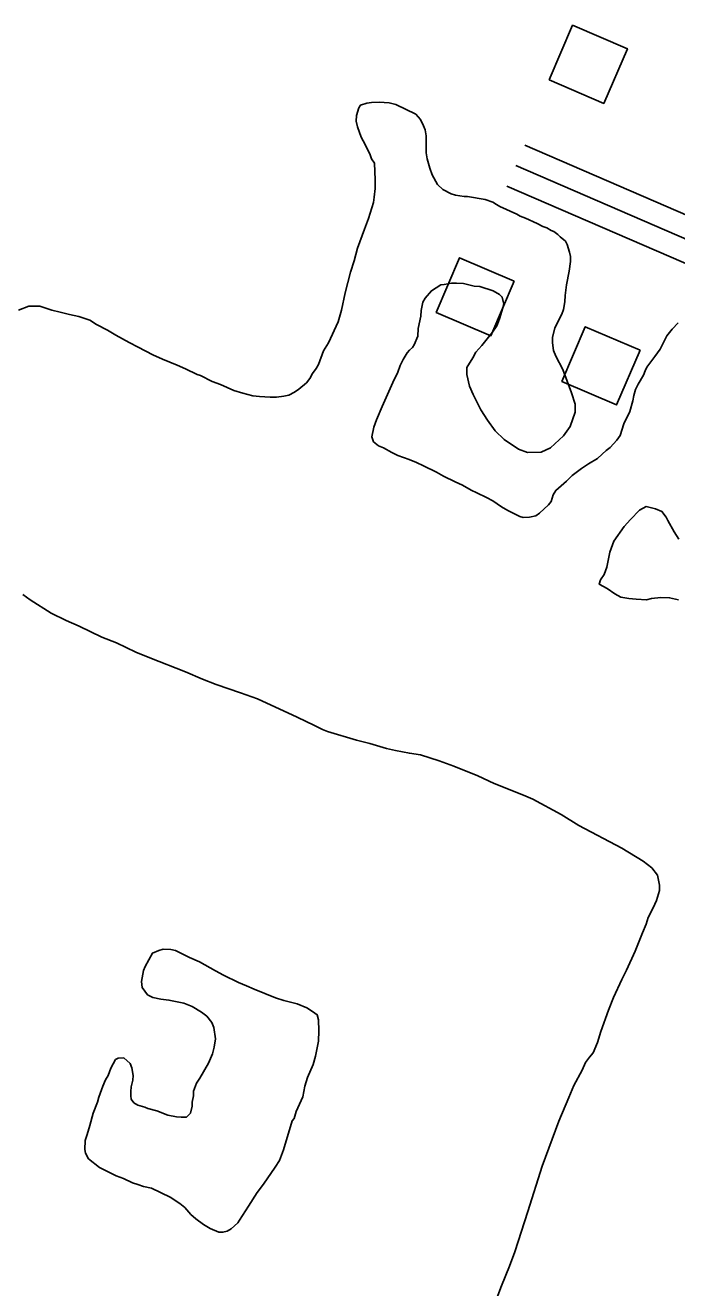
# Model space of a CAD drawing. Extents: x 3297735 to 3335592, y 670436 to 695807.
# Drawn here: x 3307536 to 3307973, y 688373 to 689221 of the extents above; entities that cross this region are included whole.
import ezdxf

# ---------------------------------------------------------------- set-up
doc = ezdxf.new("R2010")
doc.units = 0
for name, color, linetype in [('V-BLDG-OTLN', 7, 'Continuous'), ('V-ROAD-CNTR', 7, 'Continuous'), ('V-SITE-VEGE', 7, 'Continuous')]:
    doc.layers.add(name, color=color, linetype=linetype)

msp = doc.modelspace()

# ---------------------------------------------------------------- linework, layer by layer
at = {"layer": 'V-BLDG-OTLN'}
for points in [[(3307887.67, 689184.52), (3307924.42, 689168.72), (3307940.23, 689205.46), (3307903.48, 689221.27)], [(3307864.28, 689049.31), (3307827.5, 689065.03), (3307811.78, 689028.25), (3307848.56, 689012.52)], [(3307948.76, 689002.91), (3307911.97, 689018.63), (3307896.25, 688981.85), (3307933.03, 688966.13)]]:
    msp.add_lwpolyline(points, close=True, dxfattribs=at)
at = {"layer": 'V-ROAD-CNTR'}
for points in [[(3307871.23, 689140.66), (3308400.09, 688911.97), (3308473.88, 688882.62), (3308807.7, 688735.5), (3309109.69, 688596.65)], [(3307865.28, 689126.89), (3308394.34, 688898.12), (3308468.08, 688868.78), (3308801.54, 688721.82), (3309103.43, 688583.03)], [(3307859.33, 689113.13), (3308388.59, 688884.26), (3308416.59, 688873.12)]]:
    msp.add_lwpolyline(points, dxfattribs=at)
at = {"layer": 'V-SITE-VEGE'}
for points in [[(3307531.09, 689029.68), (3307538.05, 689032.52), (3307545.51, 689032.43), (3307548.16, 689031.59), (3307550.01, 689030.77), (3307553.46, 689029.66), (3307559.04, 689028.52), (3307565.41, 689026.84), (3307571.52, 689025.43), (3307578.94, 689022.94), (3307583.43, 689020.21), (3307590.84, 689016.39), (3307596.39, 689012.86), (3307605.38, 689007.95), (3307611.47, 689004.93), (3307621.25, 688999.75), (3307627.87, 688996.73), (3307637.68, 688992.88), (3307643.24, 688990.41), (3307651.18, 688986.58), (3307653.3, 688985.75), (3307661.24, 688981.92), (3307666.8, 688979.71), (3307675.81, 688975.86), (3307681.91, 688973.92), (3307688.54, 688972.24), (3307693.06, 688971.65), (3307700.25, 688971.29), (3307704.51, 688971.23), (3307709.32, 688971.97), (3307712.79, 688972.72), (3307716.54, 688974.54), (3307719.5, 688976.63), (3307724.61, 688980.83), (3307726.78, 688983.73), (3307728.69, 688987.17), (3307731.13, 688990.6), (3307732.76, 688993.24), (3307736.08, 689002.52), (3307739.35, 689007.8), (3307745.92, 689021.83), (3307748.15, 689029.8), (3307750.7, 689041.48), (3307754.08, 689055.28), (3307756.58, 689062.98), (3307758.82, 689071.47), (3307763.51, 689084.19), (3307766.27, 689091.35), (3307769.6, 689102.22), (3307770.18, 689105.68), (3307770.79, 689111.53), (3307770.87, 689117.39), (3307770.21, 689128.58), (3307768.39, 689131.54), (3307767.35, 689134.21), (3307763.98, 689141.18), (3307761.38, 689146.01), (3307758.81, 689152.97), (3307758.06, 689156.71), (3307758.11, 689160.7), (3307759.77, 689165.74), (3307760.86, 689167.59), (3307765.14, 689168.86), (3307768.34, 689169.36), (3307773.67, 689169.56), (3307776.87, 689169.25), (3307780.06, 689169.21), (3307784.57, 689168.08), (3307798.07, 689161.51), (3307801.22, 689158.01), (3307803.3, 689153.72), (3307804.33, 689151.05), (3307805.07, 689147.04), (3307804.93, 689135.59)], [(3307804.93, 689135.59), (3307805.67, 689131.59), (3307807.45, 689125.17), (3307808.99, 689120.62), (3307812.64, 689114.19), (3307816.32, 689110.94), (3307821.88, 689107.94), (3307824.8, 689107.1), (3307830.65, 689106.23), (3307832.78, 689106.2), (3307844.73, 689104.18), (3307849.77, 689102.25), (3307852.41, 689100.88), (3307854.53, 689099.52), (3307865.91, 689094.32), (3307868.29, 689092.95), (3307871.73, 689091.58), (3307879.68, 689088.01), (3307883.39, 689086.1), (3307886.03, 689085), (3307888.94, 689083.36), (3307890.8, 689082.54), (3307893.43, 689080.64), (3307895.01, 689079.02), (3307898.7, 689076.05), (3307899.74, 689073.9), (3307901.27, 689068.82), (3307902.04, 689065.88), (3307901.99, 689062.42), (3307901.1, 689056.04), (3307899.39, 689046.74), (3307898.49, 689039.56), (3307898.17, 689035.3), (3307897.31, 689030.25), (3307896.2, 689027.07), (3307891.55, 689017.81), (3307889.87, 689011.44), (3307889.83, 689007.71), (3307890.56, 689002.64), (3307892.11, 688998.9), (3307896.78, 688989.78), (3307902.71, 688974.25), (3307905.27, 688966.49), (3307905.2, 688961.17), (3307901.88, 688951.62), (3307897.27, 688945.29), (3307888.64, 688937.15), (3307882.21, 688934.3), (3307873.15, 688934.15), (3307867.06, 688936.36), (3307857.55, 688942.88), (3307851.5, 688948.55), (3307846.27, 688955.81), (3307841.83, 688962.79), (3307836.64, 688972.98), (3307834.05, 688978.61), (3307832.29, 688986.62), (3307832.35, 688991.15), (3307836.43, 688997.75), (3307838.34, 689001.46), (3307842.39, 689005.93), (3307845.1, 689009.36), (3307849.7, 689014.89), (3307852.42, 689019.12)], [(3307852.42, 689019.12), (3307854.35, 689023.89), (3307856.57, 689031.32), (3307857.14, 689033.7), (3307856.13, 689038.51), (3307854.29, 689040.4), (3307850.06, 689042.85), (3307841.04, 689045.63), (3307837.32, 689045.95), (3307830.15, 689047.64), (3307825.36, 689047.97), (3307822.17, 689048.01), (3307817.09, 689047.01), (3307814.96, 689046.77), (3307808.52, 689042.86), (3307804.46, 689037.85), (3307802.82, 689035.21), (3307801.69, 689029.63), (3307801.37, 689025.64), (3307799.66, 689017.41), (3307799.33, 689012.35), (3307796.86, 689006.52), (3307795.77, 689004.67), (3307793.88, 689002.83), (3307792.26, 689000.99), (3307789.54, 688996.5), (3307787.62, 688992.53), (3307785.96, 688988.02), (3307782.68, 688981.14), (3307775.54, 688964.99), (3307771.7, 688955.98), (3307769.77, 688951.21), (3307768.62, 688944.57), (3307769.64, 688941.36), (3307773.07, 688938.65), (3307776.25, 688937.28), (3307782.07, 688934.01), (3307786.04, 688932.09), (3307793.72, 688929.33), (3307798.49, 688927.4), (3307803.26, 688925.21), (3307811.99, 688920.83), (3307816.75, 688918.11), (3307824.42, 688914.28), (3307829.46, 688912.08), (3307835.27, 688908.81), (3307838.98, 688906.9), (3307845.6, 688903.88), (3307849.83, 688901.7), (3307855.64, 688897.63), (3307859.87, 688895.18), (3307866.21, 688891.9), (3307868.07, 688891.07), (3307870.19, 688890.51), (3307874.46, 688890.72), (3307878.73, 688891.47), (3307881.15, 688893.3), (3307887.35, 688898.81), (3307888.97, 688901.19), (3307890.36, 688905.7), (3307892.27, 688908.6), (3307899.27, 688914.9), (3307903.05, 688918.58), (3307909.5, 688923.3), (3307914.07, 688926.43), (3307920.24, 688930.08), (3307923.21, 688932.97), (3307925.9, 688935.33), (3307928.6, 688937.43), (3307933.19, 688942.43), (3307935.36, 688945.6), (3307937.86, 688953.29), (3307941.96, 688961.76), (3307943.92, 688968.92), (3307944.5, 688972.38), (3307945.61, 688976.36), (3307947.52, 688980.06), (3307951.07, 688986.14), (3307952.17, 688989.06), (3307953.27, 688991.44), (3307958.69, 688998.56), (3307962.21, 689003.58), (3307966.86, 689012.57), (3307970.38, 689017.05), (3307974.43, 689021.26)], [(3307974.94, 688875.84), (3307971.8, 688880.67), (3307967.38, 688888.45), (3307966.34, 688890.6), (3307963.46, 688894.36), (3307959.22, 688896.28), (3307952.85, 688897.7), (3307948.29, 688895.36), (3307942.35, 688889.04), (3307938.03, 688884.31), (3307931.24, 688874.54), (3307928.48, 688867.12), (3307926.49, 688857.02), (3307924.56, 688851.99), (3307922.12, 688848.56), (3307921.28, 688845.64), (3307926.57, 688842.64), (3307931.85, 688839.11), (3307935.81, 688836.93), (3307941.13, 688836.06), (3307946.18, 688835.46), (3307953.1, 688835.1), (3307956.57, 688835.86), (3307962.71, 688836.58), (3307968.57, 688836.5), (3307974.67, 688835.09)], [(3307850.8, 688361.02), (3307855.76, 688374.01), (3307860.99, 688387.26), (3307864.58, 688396.8), (3307873.45, 688423.85), (3307882.91, 688454.36), (3307894.22, 688484.57), (3307900.81, 688500.47), (3307904.38, 688508.68), (3307909.84, 688518.99), (3307912.04, 688524.03), (3307914.75, 688527.72), (3307917.19, 688530.62), (3307920.21, 688537.5), (3307922.43, 688544.93), (3307927.68, 688559.24), (3307930.99, 688567.72), (3307936.47, 688579.9), (3307939.75, 688586.25), (3307945.51, 688598.96), (3307950.46, 688611.15), (3307952.93, 688616.98), (3307954.32, 688621.48), (3307957.6, 688628.1), (3307959.79, 688632.87), (3307961.75, 688639.77), (3307961.8, 688643.23), (3307960.55, 688649.9), (3307956.62, 688655.02), (3307950.82, 688659.35), (3307936.55, 688668.06), (3307907.72, 688683.35), (3307895.83, 688690.69), (3307876.79, 688701.06), (3307870.43, 688703.81), (3307850.82, 688711.52), (3307839.7, 688716.73), (3307823.54, 688723.33), (3307813.73, 688726.92), (3307801.27, 688730.81), (3307793.83, 688731.97), (3307784.52, 688733.69), (3307778.42, 688735.1), (3307767.28, 688738.44), (3307758.25, 688740.69), (3307738.62, 688746.54), (3307735.44, 688747.91), (3307729.88, 688750.64), (3307718.23, 688756.12), (3307691.76, 688768.45), (3307680.36, 688772.59), (3307663.92, 688778.14), (3307654.65, 688781.72), (3307643.26, 688786.66), (3307619.41, 688796.02), (3307609.87, 688799.88), (3307596.9, 688806.17), (3307587.1, 688810.03), (3307571.74, 688817.42), (3307563, 688821.26), (3307552.95, 688826.19), (3307538.95, 688835.16), (3307533.94, 688838.68)], [(3307616.18, 688588.59), (3307621.09, 688597.58), (3307625.38, 688599.39), (3307628.32, 688600.15), (3307633.37, 688600.09), (3307636.56, 688599.25), (3307641.85, 688596.78), (3307646.09, 688594.59), (3307652.71, 688591.84), (3307663.55, 688585.58), (3307668.84, 688582.85), (3307678.9, 688577.92), (3307684.19, 688575.72), (3307689.49, 688573.26), (3307703.8, 688567.48), (3307709.37, 688565.81)], [(3307709.37, 688565.81), (3307718.4, 688563.56), (3307724.75, 688560.81), (3307728.71, 688558.37), (3307731.88, 688556.19), (3307732.64, 688552.72), (3307732.81, 688545.26), (3307732.72, 688538.34), (3307730.72, 688528.24), (3307729.05, 688522.67), (3307725.21, 688513.93), (3307723.53, 688508.09), (3307722.11, 688500.92), (3307717.72, 688491.12), (3307716.33, 688486.35), (3307714.98, 688484.77), (3307709.13, 688465.4), (3307706.37, 688458.24), (3307703.65, 688453.75), (3307695.78, 688442.4), (3307691.44, 688436.6), (3307685.73, 688427.62), (3307679.48, 688418.11), (3307678.4, 688416.26), (3307674.08, 688412.32), (3307671.4, 688410.76), (3307668.46, 688410), (3307665.79, 688410.03), (3307659.97, 688412.51), (3307655.48, 688415.23), (3307650.2, 688419.02), (3307646.78, 688422), (3307642.84, 688426.58), (3307639.41, 688429.29), (3307633.08, 688433.63), (3307620.37, 688439.65), (3307615.06, 688440.79), (3307611.35, 688442.17), (3307607.64, 688443.28), (3307601.54, 688446.03), (3307596.78, 688447.95), (3307589.63, 688451.51), (3307585.4, 688453.42), (3307578.02, 688459.38), (3307576.2, 688463.13), (3307575.7, 688465.54), (3307575.78, 688471.66), (3307577.16, 688475.64), (3307579.1, 688481.74), (3307581.35, 688489.97), (3307584.1, 688497.39), (3307584.95, 688500.84), (3307587.71, 688508.26), (3307589.62, 688512.5), (3307591.26, 688515.41), (3307593.19, 688520.18), (3307596.19, 688525.99), (3307598.07, 688527.04), (3307601.8, 688527.26), (3307606.01, 688523.47), (3307607.31, 688520.53), (3307608.04, 688515.45), (3307608, 688512.26), (3307606.87, 688507.74), (3307606.57, 688504.56), (3307606.53, 688501.62), (3307606.77, 688499.49), (3307608.6, 688497.07), (3307611.24, 688495.44), (3307616.02, 688494.04), (3307617.88, 688493.22), (3307623.98, 688491.54), (3307631.4, 688488.78), (3307637.24, 688487.64), (3307640.43, 688487.33), (3307643.9, 688487.29), (3307646.59, 688489.92), (3307647.72, 688494.7), (3307647.75, 688497.36), (3307648.61, 688501.61), (3307648.65, 688504.81), (3307650.58, 688510.11), (3307653.03, 688513.54), (3307658.75, 688523.58), (3307661.5, 688529.94), (3307662.62, 688534.45), (3307663.49, 688540.04), (3307662.25, 688547.51), (3307660.97, 688550.99), (3307657.56, 688555.29), (3307654.14, 688558), (3307647.79, 688561.81), (3307642.23, 688564.02), (3307632.13, 688566.01), (3307626.81, 688566.61), (3307621.24, 688567.75), (3307617.8, 688569.66), (3307614.13, 688574.5), (3307613.65, 688578.5), (3307615.08, 688585.94), (3307616.18, 688588.59)]]:
    msp.add_lwpolyline(points, dxfattribs=at)

doc.saveas('drawing.dxf')
